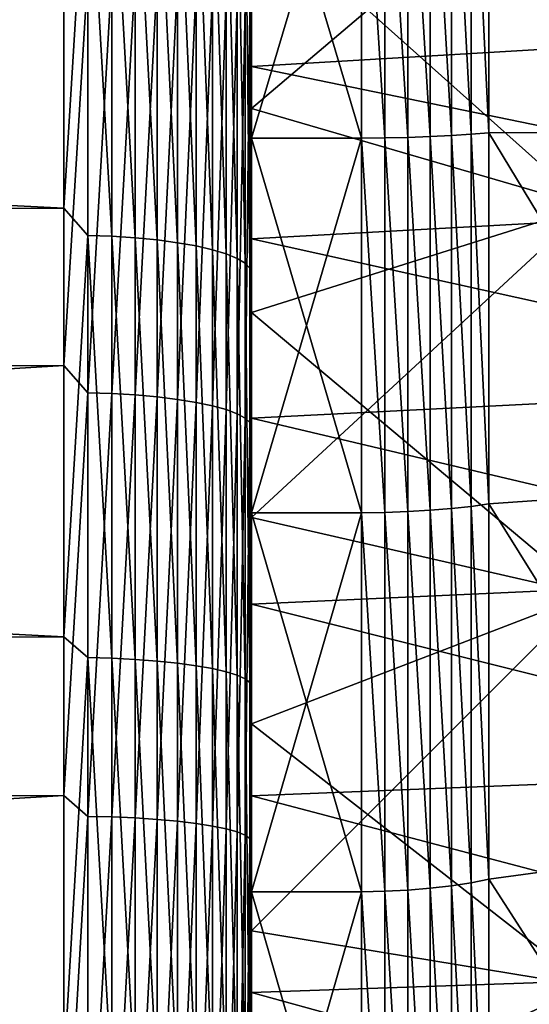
# Model space of a CAD drawing. Header units: metres. Extents: x -2 to 85, y -75 to 96.
# Tile 352 of 444: x 67.72 to 69.11, y 30.77 to 33.46. Entities that reach past the tile are written whole.
import ezdxf

# ---------------------------------------------------------------- set-up
doc = ezdxf.new("R2010")
doc.units = ezdxf.units.M
doc.layers.add('solid_20204500', color=7, linetype='CONTINUOUS')

msp = doc.modelspace()

# ---------------------------------------------------------------- linework, layer by layer
at = {"layer": 'solid_20204500'}
for points in [[(68.349998, 34.202629, 6.528354), (68.349998, 34.14003, 18.718693), (68.349998, 33.133274, 19.019436)], [(68.349998, 33.777241, 6.907644), (68.349998, 34.202629, 6.528354), (68.349998, 33.133274, 19.019436)], [(68.649818, 34.140148, 18.71867), (68.649818, 33.133156, 19.019482), (68.349998, 34.14003, 18.718693)], [(68.649818, 34.140148, -18.71867), (68.349998, 34.14003, -18.718693), (68.349998, 33.133274, -19.019436)], [(68.649818, 33.133156, -19.019482), (68.649818, 34.140148, -18.71867), (68.349998, 33.133274, -19.019436)], [(68.649818, 33.133156, 19.019482), (68.349998, 33.133274, 19.019436), (68.349998, 34.14003, 18.718693)], [(68.349998, 33.328522, -7.259415), (68.349998, 33.133274, -19.019436), (68.349998, 34.14003, -18.718693)], [(68.349998, 33.777241, -6.907644), (68.349998, 33.328522, -7.259415), (68.349998, 34.14003, -18.718693)], [(68.713669, 34.140434, 18.714268), (68.713669, 33.133743, 19.015083), (68.649818, 34.140148, 18.71867)], [(68.713669, 33.133747, -19.015083), (68.713669, 34.140434, -18.714268), (68.649818, 34.140148, -18.71867)], [(68.713669, 33.133743, 19.015083), (68.649818, 33.133156, 19.019482), (68.649818, 34.140148, 18.71867)], [(68.713669, 33.133747, -19.015083), (68.649818, 34.140148, -18.71867), (68.649818, 33.133156, -19.019482)], [(68.776535, 34.140888, 18.701246), (68.776535, 33.135078, 19.002056), (68.713669, 34.140434, 18.714268)], [(68.776535, 33.135067, -19.002058), (68.776535, 34.140877, -18.70125), (68.713669, 34.140434, -18.714268)], [(68.776535, 33.135078, 19.002056), (68.713669, 33.133743, 19.015083), (68.713669, 34.140434, 18.714268)], [(68.776535, 33.135067, -19.002058), (68.713669, 34.140434, -18.714268), (68.713669, 33.133747, -19.015083)], [(68.837318, 34.141495, 18.679823), (68.837318, 33.137123, 18.980614), (68.776535, 34.140888, 18.701246)], [(68.837318, 33.137115, -18.980616), (68.837318, 34.141487, -18.679825), (68.776535, 34.140877, -18.70125)], [(68.837318, 33.137123, 18.980614), (68.776535, 33.135078, 19.002056), (68.776535, 34.140888, 18.701246)], [(68.837318, 33.137115, -18.980616), (68.776535, 34.140877, -18.70125), (68.776535, 33.135067, -19.002058)], [(68.895027, 34.1423, 18.650322), (68.895027, 33.139912, 18.951086), (68.837318, 34.141495, 18.679823)], [(68.895027, 33.139893, -18.951092), (68.895027, 34.142284, -18.650328), (68.837318, 34.141487, -18.679825)], [(68.895027, 33.139912, 18.951086), (68.837318, 33.137123, 18.980614), (68.837318, 34.141495, 18.679823)], [(68.895027, 33.139893, -18.951092), (68.837318, 34.141487, -18.679825), (68.837318, 33.137115, -18.980616)], [(68.948715, 34.14333, 18.613214), (68.948715, 33.143433, 18.913946), (68.895027, 34.1423, 18.650322)], [(68.948715, 33.143421, -18.91395), (68.948715, 34.143318, -18.613218), (68.895027, 34.142284, -18.650328)], [(68.948715, 33.143433, 18.913946), (68.895027, 33.139912, 18.951086), (68.895027, 34.1423, 18.650322)], [(68.948715, 33.143421, -18.91395), (68.895027, 34.142284, -18.650328), (68.895027, 33.139893, -18.951092)], [(68.948715, 34.143318, -18.613218), (68.997269, 33.14764, -18.870026), (68.997269, 34.144588, -18.56933)], [(68.948715, 34.14333, 18.613214), (68.997269, 34.144588, 18.56933), (68.997269, 33.14764, 18.870026)], [(68.948715, 34.14333, 18.613214), (68.997269, 33.14764, 18.870026), (68.948715, 33.143433, 18.913946)], [(68.948715, 33.143421, -18.91395), (68.997269, 33.14764, -18.870026), (68.948715, 34.143318, -18.613218)], [(68.997269, 34.144588, -18.56933), (69.585594, 33.149113, -18.261328), (69.585594, 34.107422, -17.963541)], [(68.997269, 34.144588, -18.56933), (68.997269, 33.14764, -18.870026), (69.585594, 33.149113, -18.261328)], [(68.997269, 34.144588, 18.56933), (69.585594, 34.107414, 17.963543), (69.585594, 33.149109, 18.261328)], [(68.997269, 33.14764, 18.870026), (68.997269, 34.144588, 18.56933), (69.585594, 33.149109, 18.261328)], [(67.838074, 34.098946, -22.682123), (67.838074, 32.942287, -22.961918), (47.400002, 33.972279, -22.211075)], [(67.903748, 34.006981, -22.703804), (67.838074, 32.942287, -22.961918), (67.838074, 34.098946, -22.682123)], [(67.903748, 32.867821, -22.975004), (67.838074, 32.942287, -22.961918), (67.903748, 34.006981, -22.703804)], [(67.903748, 34.006981, -22.703804), (67.9692, 34.004032, -22.692667), (67.9692, 32.865433, -22.963736)], [(67.903748, 32.867821, -22.975004), (67.903748, 34.006981, -22.703804), (67.9692, 32.865433, -22.963736)], [(67.9692, 34.004032, -22.692667), (68.032547, 33.998894, -22.673237), (68.032547, 32.861267, -22.944073)], [(67.9692, 32.865433, -22.963736), (67.9692, 34.004032, -22.692667), (68.032547, 32.861267, -22.944073)], [(68.032547, 33.998894, -22.673237), (68.092674, 33.99165, -22.645855), (68.092674, 32.855396, -22.916365)], [(68.032547, 32.861267, -22.944073), (68.032547, 33.998894, -22.673237), (68.092674, 32.855396, -22.916365)], [(68.092674, 33.99165, -22.645855), (68.148514, 33.98243, -22.611008), (68.148514, 32.847927, -22.8811)], [(68.092674, 32.855396, -22.916365), (68.092674, 33.99165, -22.645855), (68.148514, 32.847927, -22.8811)], [(69.267471, 32.946835, -20.499453), (68.349998, 33.766323, -21.113615), (69.267471, 33.99165, -20.218775)], [(69.267471, 33.991589, 20.218792), (68.349998, 33.766323, 21.113615), (68.349998, 33.213474, 21.256872)], [(69.267471, 33.991589, 20.218792), (68.349998, 33.213474, 21.256872), (69.267471, 32.946774, 20.499468)], [(67.838074, 32.942287, -22.961918), (47.400002, 32.839622, -22.485064), (47.400002, 33.972279, -22.211075)], [(68.148514, 33.98243, -22.611008), (68.199074, 33.971394, -22.569307), (68.199074, 32.838985, -22.838902)], [(68.148514, 32.847927, -22.8811), (68.148514, 33.98243, -22.611008), (68.199074, 32.838985, -22.838902)], [(68.199074, 33.971394, -22.569307), (68.243469, 33.958744, -22.521492), (68.243469, 32.828732, -22.790516)], [(68.199074, 32.838985, -22.838902), (68.199074, 33.971394, -22.569307), (68.243469, 32.828732, -22.790516)], [(68.243469, 33.958744, -22.521492), (68.280907, 33.944698, -22.468409), (68.280907, 32.817352, -22.736797)], [(68.243469, 32.828732, -22.790516), (68.243469, 33.958744, -22.521492), (68.280907, 32.817352, -22.736797)], [(68.280907, 33.944698, -22.468409), (68.310738, 33.929508, -22.410992), (68.310738, 32.805042, -22.678696)], [(68.280907, 32.817352, -22.736797), (68.280907, 33.944698, -22.468409), (68.310738, 32.805042, -22.678696)], [(68.310738, 33.929508, -22.410992), (68.332428, 33.913441, -22.35026), (68.332428, 32.792019, -22.617237)], [(68.310738, 32.805042, -22.678696), (68.310738, 33.929508, -22.410992), (68.332428, 32.792019, -22.617237)], [(68.332428, 33.913441, -22.35026), (68.345589, 33.896778, -22.287281), (68.345589, 32.778519, -22.553507)], [(68.332428, 32.792019, -22.617237), (68.332428, 33.913441, -22.35026), (68.345589, 32.778519, -22.553507)], [(68.345589, 33.896778, -22.287281), (68.349998, 33.488224, -22.323174), (68.349998, 32.911766, -22.457039)], [(68.345589, 32.778519, -22.553507), (68.345589, 33.896778, -22.287281), (68.349998, 32.911766, -22.457039)], [(70.150002, 33.434685, -7.219646), (68.349998, 33.777241, -6.907644), (70.150002, 33.889023, -6.854071)], [(70.150002, 33.889023, 6.854071), (68.349998, 33.777241, 6.907644), (70.150002, 33.434685, 7.219646)], [(68.349998, 33.328522, 7.259415), (68.349998, 33.777241, 6.907644), (68.349998, 33.133274, 19.019436)], [(70.150002, 33.434685, -7.219646), (68.349998, 33.328522, -7.259415), (68.349998, 33.777241, -6.907644)], [(70.150002, 33.434685, 7.219646), (68.349998, 33.777241, 6.907644), (68.349998, 33.328522, 7.259415)], [(68.349998, 33.213474, 21.256872), (68.349998, 33.766323, 21.113615), (68.349998, 33.646667, 22.283606)], [(68.349998, 33.766323, -21.113615), (68.349998, 33.213474, -21.256872), (68.349998, 33.488224, -22.323174)], [(69.267471, 32.946835, -20.499453), (68.349998, 33.213474, -21.256872), (68.349998, 33.766323, -21.113615)], [(67.838074, 33.675083, 22.79187), (47.400002, 33.557217, 22.318542), (47.400002, 32.419647, 22.571369)], [(67.838074, 32.513409, 23.050055), (67.838074, 33.675083, 22.79187), (47.400002, 32.419647, 22.571369)], [(67.903748, 33.582726, 22.811832), (67.838074, 33.675083, 22.79187), (67.838074, 32.513409, 23.050055)], [(68.345589, 33.480305, 22.393328), (68.349998, 33.071079, 22.421616), (68.349998, 33.646667, 22.283606)], [(68.349998, 33.213474, 21.256872), (68.349998, 33.646667, 22.283606), (68.349998, 33.071079, 22.421616)], [(67.903748, 33.582726, 22.811832), (67.838074, 32.513409, 23.050055), (67.903748, 32.438709, 23.061752)], [(67.903748, 33.582726, 22.811832), (67.903748, 32.438709, 23.061752), (67.9692, 33.579987, 22.800644)], [(67.903748, 32.438709, 23.061752), (67.9692, 32.436531, 23.05044), (67.9692, 33.579987, 22.800644)], [(67.9692, 33.579987, 22.800644), (67.9692, 32.436531, 23.05044), (68.032547, 33.575207, 22.78112)], [(67.9692, 32.436531, 23.05044), (68.032547, 32.432732, 23.030703), (68.032547, 33.575207, 22.78112)], [(68.032547, 33.575207, 22.78112), (68.032547, 32.432732, 23.030703), (68.092674, 33.568474, 22.753609)], [(68.032547, 32.432732, 23.030703), (68.092674, 32.42738, 23.00289), (68.092674, 33.568474, 22.753609)], [(68.092674, 33.568474, 22.753609), (68.092674, 32.42738, 23.00289), (68.148514, 33.559906, 22.718594)], [(68.092674, 32.42738, 23.00289), (68.148514, 32.420567, 22.967491), (68.148514, 33.559906, 22.718594)], [(68.148514, 33.559906, 22.718594), (68.148514, 32.420567, 22.967491), (68.199074, 33.549652, 22.676695)], [(68.148514, 32.420567, 22.967491), (68.199074, 32.412415, 22.925135), (68.199074, 33.549652, 22.676695)], [(68.199074, 33.549652, 22.676695), (68.199074, 32.412415, 22.925135), (68.243469, 33.537895, 22.628654)], [(68.199074, 32.412415, 22.925135), (68.243469, 32.403065, 22.876566), (68.243469, 33.537895, 22.628654)], [(68.243469, 33.537895, 22.628654), (68.243469, 32.403065, 22.876566), (68.280907, 33.524841, 22.575317)], [(68.243469, 32.403065, 22.876566), (68.280907, 32.392689, 22.822645), (68.280907, 33.524841, 22.575317)], [(68.280907, 33.524841, 22.575317), (68.280907, 32.392689, 22.822645), (68.310738, 33.510723, 22.517628)], [(68.280907, 32.392689, 22.822645), (68.310738, 32.381462, 22.764324), (68.310738, 33.510723, 22.517628)], [(68.310738, 33.510723, 22.517628), (68.310738, 32.381462, 22.764324), (68.332428, 33.495789, 22.456606)], [(68.310738, 32.381462, 22.764324), (68.332428, 32.369591, 22.702633), (68.332428, 33.495789, 22.456606)], [(68.332428, 33.495789, 22.456606), (68.332428, 32.369591, 22.702633), (68.345589, 33.480305, 22.393328)], [(68.332428, 32.369591, 22.702633), (68.345589, 32.357277, 22.638662), (68.345589, 33.480305, 22.393328)], [(68.345589, 33.480305, 22.393328), (68.345589, 32.357277, 22.638662), (68.349998, 33.071079, 22.421616)], [(68.349998, 33.213474, -21.256872), (68.349998, 32.911766, -22.457039), (68.349998, 33.488224, -22.323174)], [(70.150002, 32.957699, -7.555135), (68.349998, 33.328522, -7.259415), (70.150002, 33.434685, -7.219646)], [(70.150002, 33.434685, 7.219646), (68.349998, 33.328522, 7.259415), (70.150002, 32.957699, 7.555135)], [(68.349998, 32.858425, 7.582068), (68.349998, 33.328522, 7.259415), (68.349998, 33.133274, 19.019436)], [(68.349998, 33.328522, -7.259415), (68.349998, 32.858425, -7.582068), (68.349998, 33.133274, -19.019436)], [(70.150002, 32.957699, -7.555135), (68.349998, 32.858425, -7.582068), (68.349998, 33.328522, -7.259415)], [(70.150002, 32.957699, 7.555135), (68.349998, 33.328522, 7.259415), (68.349998, 32.858425, 7.582068)], [(68.349998, 32.657265, 21.385637), (68.349998, 33.213474, 21.256872), (68.349998, 33.071079, 22.421616)], [(68.349998, 33.213474, -21.256872), (68.349998, 32.657265, -21.385637), (68.349998, 32.911766, -22.457039)], [(69.267471, 32.946835, -20.499453), (68.349998, 32.657265, -21.385637), (68.349998, 33.213474, -21.256872)], [(69.267471, 32.946774, 20.499468), (68.349998, 33.213474, 21.256872), (68.349998, 32.657265, 21.385637)], [(68.349998, 32.858425, 7.582068), (68.349998, 33.133274, 19.019436), (68.349998, 32.111553, 19.266165)], [(68.649818, 32.111557, 19.266165), (68.349998, 32.111553, 19.266165), (68.349998, 33.133274, 19.019436)], [(68.649818, 33.133156, 19.019482), (68.649818, 32.111557, 19.266165), (68.349998, 33.133274, 19.019436)], [(68.349998, 32.369064, -7.874217), (68.349998, 32.111553, -19.266165), (68.349998, 33.133274, -19.019436)], [(68.649818, 33.133156, -19.019482), (68.349998, 33.133274, -19.019436), (68.349998, 32.111553, -19.266165)], [(68.349998, 32.858425, -7.582068), (68.349998, 32.369064, -7.874217), (68.349998, 33.133274, -19.019436)], [(68.649818, 32.111557, -19.266165), (68.649818, 33.133156, -19.019482), (68.349998, 32.111553, -19.266165)], [(68.713669, 32.11245, -19.261789), (68.713669, 33.133747, -19.015083), (68.649818, 33.133156, -19.019482)], [(68.713669, 33.133743, 19.015083), (68.713669, 32.112446, 19.261789), (68.649818, 33.133156, 19.019482)], [(68.713669, 32.112446, 19.261789), (68.649818, 32.111557, 19.266165), (68.649818, 33.133156, 19.019482)], [(68.713669, 32.11245, -19.261789), (68.649818, 33.133156, -19.019482), (68.649818, 32.111557, -19.266165)], [(68.776535, 33.135078, 19.002056), (68.776535, 32.114658, 19.24881), (68.713669, 33.133743, 19.015083)], [(68.776535, 32.114647, -19.248814), (68.776535, 33.135067, -19.002058), (68.713669, 33.133747, -19.015083)], [(68.776535, 32.114647, -19.248814), (68.713669, 33.133747, -19.015083), (68.713669, 32.11245, -19.261789)], [(68.776535, 32.114658, 19.24881), (68.713669, 32.112446, 19.261789), (68.713669, 33.133743, 19.015083)], [(68.837318, 33.137123, 18.980614), (68.837318, 32.118145, 19.227444), (68.776535, 33.135078, 19.002056)], [(68.837318, 32.118137, -19.227444), (68.837318, 33.137115, -18.980616), (68.776535, 33.135067, -19.002058)], [(68.837318, 32.118145, 19.227444), (68.776535, 32.114658, 19.24881), (68.776535, 33.135078, 19.002056)], [(68.837318, 32.118137, -19.227444), (68.776535, 33.135067, -19.002058), (68.776535, 32.114647, -19.248814)], [(68.895027, 33.139912, 18.951086), (68.895027, 32.122921, 19.198017), (68.837318, 33.137123, 18.980614)], [(68.895027, 32.122902, -19.198023), (68.895027, 33.139893, -18.951092), (68.837318, 33.137115, -18.980616)], [(68.895027, 32.122921, 19.198017), (68.837318, 32.118145, 19.227444), (68.837318, 33.137123, 18.980614)], [(68.895027, 32.122902, -19.198023), (68.837318, 33.137115, -18.980616), (68.837318, 32.118137, -19.227444)], [(68.948715, 33.143433, 18.913946), (68.948715, 32.128937, 19.161005), (68.895027, 33.139912, 18.951086)], [(68.948715, 32.128925, -19.161009), (68.948715, 33.143421, -18.91395), (68.895027, 33.139893, -18.951092)], [(68.948715, 32.128937, 19.161005), (68.895027, 32.122921, 19.198017), (68.895027, 33.139912, 18.951086)], [(68.948715, 32.128925, -19.161009), (68.895027, 33.139893, -18.951092), (68.895027, 32.122902, -19.198023)], [(68.948715, 33.143421, -18.91395), (68.997269, 32.136101, -19.117235), (68.997269, 33.14764, -18.870026)], [(68.948715, 33.143433, 18.913946), (68.997269, 33.14764, 18.870026), (68.997269, 32.136101, 19.117235)], [(68.948715, 33.143433, 18.913946), (68.997269, 32.136101, 19.117235), (68.948715, 32.128937, 19.161005)], [(68.948715, 32.128925, -19.161009), (68.997269, 32.136101, -19.117235), (68.948715, 33.143421, -18.91395)], [(68.997269, 33.14764, -18.870026), (69.585594, 32.176403, -18.508028), (69.585594, 33.149113, -18.261328)], [(68.997269, 33.14764, 18.870026), (69.585594, 33.149109, 18.261328), (69.585594, 32.176395, 18.508028)], [(68.997269, 33.14764, -18.870026), (68.997269, 32.136101, -19.117235), (69.585594, 32.176403, -18.508028)], [(68.997269, 32.136101, 19.117235), (68.997269, 33.14764, 18.870026), (69.585594, 32.176395, 18.508028)], [(68.345589, 32.357277, 22.638662), (68.349998, 32.492233, 22.544708), (68.349998, 33.071079, 22.421616)], [(68.349998, 32.657265, 21.385637), (68.349998, 33.071079, 22.421616), (68.349998, 32.492233, 22.544708)], [(67.838074, 32.942287, -22.961918), (67.838074, 31.772943, -23.18277), (47.400002, 32.839622, -22.485064)], [(67.903748, 32.867821, -22.975004), (67.838074, 31.772943, -23.18277), (67.838074, 32.942287, -22.961918)], [(70.150002, 32.460423, -7.85898), (68.349998, 32.858425, -7.582068), (70.150002, 32.957699, -7.555135)], [(70.150002, 32.957699, 7.555135), (68.349998, 32.858425, 7.582068), (70.150002, 32.460423, 7.85898)], [(69.267471, 31.888998, -20.726177), (68.349998, 32.657265, -21.385637), (69.267471, 32.946835, -20.499453)], [(69.267471, 32.946774, 20.499468), (68.349998, 32.657265, 21.385637), (68.349998, 32.098186, 21.499769)], [(69.267471, 32.946774, 20.499468), (68.349998, 32.098186, 21.499769), (69.267471, 31.888937, 20.726189)], [(68.345589, 32.778519, -22.553507), (68.349998, 32.911766, -22.457039), (68.349998, 32.331627, -22.576117)], [(68.349998, 32.657265, -21.385637), (68.349998, 32.331627, -22.576117), (68.349998, 32.911766, -22.457039)], [(67.903748, 31.716562, -23.189085), (67.838074, 31.772943, -23.18277), (67.903748, 32.867821, -22.975004)], [(67.903748, 32.867821, -22.975004), (67.9692, 32.865433, -22.963736), (67.9692, 31.714739, -23.177711)], [(67.903748, 31.716562, -23.189085), (67.903748, 32.867821, -22.975004), (67.9692, 31.714739, -23.177711)], [(67.9692, 32.865433, -22.963736), (68.032547, 32.861267, -22.944073), (68.032547, 31.711557, -23.157866)], [(67.9692, 31.714739, -23.177711), (67.9692, 32.865433, -22.963736), (68.032547, 31.711557, -23.157866)], [(67.838074, 31.772943, -23.18277), (47.400002, 31.694674, -22.701307), (47.400002, 32.839622, -22.485064)], [(68.032547, 32.861267, -22.944073), (68.092674, 32.855396, -22.916365), (68.092674, 31.707075, -23.129898)], [(68.032547, 31.711557, -23.157866), (68.032547, 32.861267, -22.944073), (68.092674, 31.707075, -23.129898)], [(68.092674, 32.855396, -22.916365), (68.148514, 32.847927, -22.8811), (68.148514, 31.70137, -23.094305)], [(68.092674, 31.707075, -23.129898), (68.092674, 32.855396, -22.916365), (68.148514, 31.70137, -23.094305)], [(68.148514, 32.847927, -22.8811), (68.199074, 32.838985, -22.838902), (68.199074, 31.694544, -23.051714)], [(68.148514, 31.70137, -23.094305), (68.148514, 32.847927, -22.8811), (68.199074, 31.694544, -23.051714)], [(68.199074, 32.838985, -22.838902), (68.243469, 32.828732, -22.790516), (68.243469, 31.686718, -23.002878)], [(68.199074, 31.694544, -23.051714), (68.199074, 32.838985, -22.838902), (68.243469, 31.686718, -23.002878)], [(68.349998, 32.369064, 7.874217), (68.349998, 32.858425, 7.582068), (68.349998, 32.111553, 19.266165)], [(70.150002, 32.460423, -7.85898), (68.349998, 32.369064, -7.874217), (68.349998, 32.858425, -7.582068)], [(70.150002, 32.460423, 7.85898), (68.349998, 32.858425, 7.582068), (68.349998, 32.369064, 7.874217)], [(68.243469, 32.828732, -22.790516), (68.280907, 32.817352, -22.736797), (68.280907, 31.678028, -22.948658)], [(68.243469, 31.686718, -23.002878), (68.243469, 32.828732, -22.790516), (68.280907, 31.678028, -22.948658)], [(68.280907, 32.817352, -22.736797), (68.310738, 32.805042, -22.678696), (68.310738, 31.668629, -22.890017)], [(68.280907, 31.678028, -22.948658), (68.280907, 32.817352, -22.736797), (68.310738, 31.668629, -22.890017)], [(68.310738, 32.805042, -22.678696), (68.332428, 32.792019, -22.617237), (68.332428, 31.658688, -22.827984)], [(68.310738, 31.668629, -22.890017), (68.310738, 32.805042, -22.678696), (68.332428, 31.658688, -22.827984)], [(68.332428, 32.792019, -22.617237), (68.345589, 32.778519, -22.553507), (68.345589, 31.648378, -22.76366)], [(68.332428, 31.658688, -22.827984), (68.332428, 32.792019, -22.617237), (68.345589, 31.648378, -22.76366)], [(68.345589, 32.778519, -22.553507), (68.349998, 32.331627, -22.576117), (68.349998, 31.748932, -22.680172)], [(68.345589, 31.648378, -22.76366), (68.345589, 32.778519, -22.553507), (68.349998, 31.748932, -22.680172)], [(68.349998, 32.098186, 21.499769), (68.349998, 32.657265, 21.385637), (68.349998, 32.492233, 22.544708)], [(68.349998, 32.657265, -21.385637), (68.349998, 32.098186, -21.499769), (68.349998, 32.331627, -22.576117)], [(69.267471, 31.888998, -20.726177), (68.349998, 32.098186, -21.499769), (68.349998, 32.657265, -21.385637)], [(67.838074, 32.513409, 23.050055), (47.400002, 32.419647, 22.571369), (47.400002, 31.270868, 22.766233)], [(67.838074, 31.340149, 23.249071), (67.838074, 32.513409, 23.050055), (47.400002, 31.270868, 22.766233)], [(67.903748, 32.438709, 23.061752), (67.838074, 32.513409, 23.050055), (67.838074, 31.340149, 23.249071)], [(68.345589, 32.357277, 22.638662), (68.349998, 31.909985, 22.652948), (68.349998, 32.492233, 22.544708)], [(68.349998, 32.098186, 21.499769), (68.349998, 32.492233, 22.544708), (68.349998, 31.909985, 22.652948)], [(70.150002, 31.944496, -8.130188), (68.349998, 32.369064, -7.874217), (70.150002, 32.460423, -7.85898)], [(70.150002, 32.460423, 7.85898), (68.349998, 32.369064, 7.874217), (70.150002, 31.944496, 8.130188)], [(67.903748, 32.438709, 23.061752), (67.838074, 31.340149, 23.249071), (67.903748, 31.283657, 23.254335)], [(67.903748, 32.438709, 23.061752), (67.903748, 31.283657, 23.254335), (67.9692, 32.436531, 23.05044)], [(67.903748, 31.283657, 23.254335), (67.9692, 31.282047, 23.242929), (67.9692, 32.436531, 23.05044)], [(67.9692, 32.436531, 23.05044), (67.9692, 31.282047, 23.242929), (68.032547, 32.432732, 23.030703)], [(67.9692, 31.282047, 23.242929), (68.032547, 31.279238, 23.223026), (68.032547, 32.432732, 23.030703)], [(68.032547, 32.432732, 23.030703), (68.032547, 31.279238, 23.223026), (68.092674, 32.42738, 23.00289)], [(68.032547, 31.279238, 23.223026), (68.092674, 31.275276, 23.194983), (68.092674, 32.42738, 23.00289)], [(68.092674, 32.42738, 23.00289), (68.092674, 31.275276, 23.194983), (68.148514, 32.420567, 22.967491)], [(68.092674, 31.275276, 23.194983), (68.148514, 31.270237, 23.159288), (68.148514, 32.420567, 22.967491)], [(68.148514, 32.420567, 22.967491), (68.148514, 31.270237, 23.159288), (68.199074, 32.412415, 22.925135)], [(68.148514, 31.270237, 23.159288), (68.199074, 31.264206, 23.116577), (68.199074, 32.412415, 22.925135)], [(68.199074, 32.412415, 22.925135), (68.199074, 31.264206, 23.116577), (68.243469, 32.403065, 22.876566)], [(68.199074, 31.264206, 23.116577), (68.243469, 31.25729, 23.067604), (68.243469, 32.403065, 22.876566)], [(68.243469, 32.403065, 22.876566), (68.243469, 31.25729, 23.067604), (68.280907, 32.392689, 22.822645)], [(68.243469, 31.25729, 23.067604), (68.280907, 31.249613, 23.013231), (68.280907, 32.392689, 22.822645)], [(68.280907, 32.392689, 22.822645), (68.280907, 31.249613, 23.013231), (68.310738, 32.381462, 22.764324)], [(68.280907, 31.249613, 23.013231), (68.310738, 31.241308, 22.954424), (68.310738, 32.381462, 22.764324)], [(68.310738, 32.381462, 22.764324), (68.310738, 31.241308, 22.954424), (68.332428, 32.369591, 22.702633)], [(68.310738, 31.241308, 22.954424), (68.332428, 31.232525, 22.892218), (68.332428, 32.369591, 22.702633)], [(68.332428, 32.369591, 22.702633), (68.332428, 31.232525, 22.892218), (68.345589, 32.357277, 22.638662)], [(68.332428, 31.232525, 22.892218), (68.345589, 31.223415, 22.827713), (68.345589, 32.357277, 22.638662)], [(68.345589, 32.357277, 22.638662), (68.345589, 31.223415, 22.827713), (68.349998, 31.909985, 22.652948)], [(68.349998, 31.862095, 8.13489), (68.349998, 32.369064, 7.874217), (68.349998, 32.111553, 19.266165)], [(68.349998, 32.369064, -7.874217), (68.349998, 31.862095, -8.13489), (68.349998, 32.111553, -19.266165)], [(70.150002, 31.944496, -8.130188), (68.349998, 31.862095, -8.13489), (68.349998, 32.369064, -7.874217)], [(70.150002, 31.944496, 8.130188), (68.349998, 32.369064, 7.874217), (68.349998, 31.862095, 8.13489)], [(68.349998, 32.098186, -21.499769), (68.349998, 31.748932, -22.680172), (68.349998, 32.331627, -22.576117)], [(68.997269, 32.136101, -19.117235), (69.585594, 31.192007, -18.702955), (69.585594, 32.176403, -18.508028)], [(68.997269, 32.136101, 19.117235), (69.585594, 32.176395, 18.508028), (69.585594, 31.192003, 18.702955)], [(68.649818, 32.111557, 19.266165), (68.649818, 31.078255, 19.458015), (68.349998, 32.111553, 19.266165)], [(68.649818, 32.111557, -19.266165), (68.349998, 32.111553, -19.266165), (68.349998, 31.078123, -19.458021)], [(68.649818, 31.078255, -19.458015), (68.649818, 32.111557, -19.266165), (68.349998, 31.078123, -19.458021)], [(68.349998, 31.862095, 8.13489), (68.349998, 32.111553, 19.266165), (68.349998, 31.078123, 19.458021)], [(68.649818, 31.078255, 19.458015), (68.349998, 31.078123, 19.458021), (68.349998, 32.111553, 19.266165)], [(68.349998, 31.339441, -8.36303), (68.349998, 31.078123, -19.458021), (68.349998, 32.111553, -19.266165)], [(68.349998, 31.862095, -8.13489), (68.349998, 31.339441, -8.36303), (68.349998, 32.111553, -19.266165)], [(68.713669, 31.079447, -19.453682), (68.713669, 32.11245, -19.261789), (68.649818, 32.111557, -19.266165)], [(68.713669, 32.112446, 19.261789), (68.713669, 31.079445, 19.453682), (68.649818, 32.111557, 19.266165)], [(68.713669, 31.079445, 19.453682), (68.649818, 31.078255, 19.458015), (68.649818, 32.111557, 19.266165)], [(68.713669, 31.079447, -19.453682), (68.649818, 32.111557, -19.266165), (68.649818, 31.078255, -19.458015)], [(68.776535, 32.114658, 19.24881), (68.776535, 31.082537, 19.440811), (68.713669, 32.112446, 19.261789)], [(68.776535, 31.082525, -19.440811), (68.776535, 32.114647, -19.248814), (68.713669, 32.11245, -19.261789)], [(68.776535, 31.082525, -19.440811), (68.713669, 32.11245, -19.261789), (68.713669, 31.079447, -19.453682)], [(68.776535, 31.082537, 19.440811), (68.713669, 31.079445, 19.453682), (68.713669, 32.112446, 19.261789)], [(68.837318, 32.118145, 19.227444), (68.837318, 31.087461, 19.419611), (68.776535, 32.114658, 19.24881)], [(68.837318, 31.087456, -19.419611), (68.837318, 32.118137, -19.227444), (68.776535, 32.114647, -19.248814)], [(68.837318, 31.087461, 19.419611), (68.776535, 31.082537, 19.440811), (68.776535, 32.114658, 19.24881)], [(68.837318, 31.087456, -19.419611), (68.776535, 32.114647, -19.248814), (68.776535, 31.082525, -19.440811)], [(68.895027, 32.122921, 19.198017), (68.895027, 31.094217, 19.390415), (68.837318, 32.118145, 19.227444)], [(68.895027, 31.094198, -19.390417), (68.895027, 32.122902, -19.198023), (68.837318, 32.118137, -19.227444)], [(68.895027, 31.094217, 19.390415), (68.837318, 31.087461, 19.419611), (68.837318, 32.118145, 19.227444)], [(68.895027, 31.094198, -19.390417), (68.837318, 32.118137, -19.227444), (68.837318, 31.087456, -19.419611)], [(68.948715, 32.128937, 19.161005), (68.948715, 31.102726, 19.353691), (68.895027, 32.122921, 19.198017)], [(68.948715, 31.102715, -19.353693), (68.948715, 32.128925, -19.161009), (68.895027, 32.122902, -19.198023)], [(68.948715, 31.102726, 19.353691), (68.895027, 31.094217, 19.390415), (68.895027, 32.122921, 19.198017)], [(68.948715, 31.102715, -19.353693), (68.895027, 32.122902, -19.198023), (68.895027, 31.094198, -19.390417)], [(68.948715, 32.128925, -19.161009), (68.997269, 31.112839, -19.310263), (68.997269, 32.136101, -19.117235)], [(68.948715, 32.128937, 19.161005), (68.997269, 32.136101, 19.117235), (68.997269, 31.112839, 19.310263)], [(68.948715, 32.128937, 19.161005), (68.997269, 31.112839, 19.310263), (68.948715, 31.102726, 19.353691)], [(68.948715, 31.102715, -19.353693), (68.997269, 31.112839, -19.310263), (68.948715, 32.128925, -19.161009)], [(68.997269, 32.136101, -19.117235), (68.997269, 31.112839, -19.310263), (69.585594, 31.192007, -18.702955)], [(68.997269, 31.112839, 19.310263), (68.997269, 32.136101, 19.117235), (69.585594, 31.192003, 18.702955)], [(68.349998, 31.535824, 21.599371), (68.349998, 32.098186, 21.499769), (68.349998, 31.909985, 22.652948)], [(68.349998, 32.098186, -21.499769), (68.349998, 31.535824, -21.599371), (68.349998, 31.748932, -22.680172)], [(69.267471, 31.888998, -20.726177), (68.349998, 31.535824, -21.599371), (68.349998, 32.098186, -21.499769)], [(69.267471, 31.888937, 20.726189), (68.349998, 32.098186, 21.499769), (68.349998, 31.535824, 21.599371)], [(70.150002, 31.411629, -8.367776), (68.349998, 31.862095, -8.13489), (70.150002, 31.944496, -8.130188)], [(70.150002, 31.944496, 8.130188), (68.349998, 31.862095, 8.13489), (70.150002, 31.411629, 8.367776)], [(68.345589, 31.223415, 22.827713), (68.349998, 31.325462, 22.74612), (68.349998, 31.909985, 22.652948)], [(68.349998, 31.535824, 21.599371), (68.349998, 31.909985, 22.652948), (68.349998, 31.325462, 22.74612)], [(69.267471, 30.820927, -20.898352), (68.349998, 31.535824, -21.599371), (69.267471, 31.888998, -20.726177)], [(69.267471, 31.888937, 20.726189), (68.349998, 31.535824, 21.599371), (68.349998, 30.97126, 21.684263)], [(69.267471, 31.888937, 20.726189), (68.349998, 30.97126, 21.684263), (69.267471, 30.820866, 20.898359)], [(68.349998, 31.339441, 8.36303), (68.349998, 31.862095, 8.13489), (68.349998, 31.078123, 19.458021)], [(70.150002, 31.411629, -8.367776), (68.349998, 31.339441, -8.36303), (68.349998, 31.862095, -8.13489)], [(70.150002, 31.411629, 8.367776), (68.349998, 31.862095, 8.13489), (68.349998, 31.339441, 8.36303)], [(67.838074, 31.772943, -23.18277), (67.838074, 30.593914, -23.34411), (47.400002, 31.694674, -22.701307)], [(67.903748, 31.716562, -23.189085), (67.838074, 30.593914, -23.34411), (67.838074, 31.772943, -23.18277)], [(68.345589, 31.648378, -22.76366), (68.349998, 31.748932, -22.680172), (68.349998, 31.163755, -22.769156)], [(68.349998, 31.535824, -21.599371), (68.349998, 31.163755, -22.769156), (68.349998, 31.748932, -22.680172)], [(67.903748, 30.556061, -23.345514), (67.838074, 30.593914, -23.34411), (67.903748, 31.716562, -23.189085)], [(67.903748, 31.716562, -23.189085), (67.9692, 31.714739, -23.177711), (67.9692, 30.554808, -23.334064)], [(67.903748, 30.556061, -23.345514), (67.903748, 31.716562, -23.189085), (67.9692, 30.554808, -23.334064)], [(67.9692, 31.714739, -23.177711), (68.032547, 31.711557, -23.157866), (68.032547, 30.55262, -23.314083)], [(67.9692, 30.554808, -23.334064), (67.9692, 31.714739, -23.177711), (68.032547, 30.55262, -23.314083)], [(68.032547, 31.711557, -23.157866), (68.092674, 31.707075, -23.129898), (68.092674, 30.549538, -23.285929)], [(68.032547, 30.55262, -23.314083), (68.032547, 31.711557, -23.157866), (68.092674, 30.549538, -23.285929)], [(67.838074, 30.593914, -23.34411), (47.400002, 30.540058, -22.859312), (47.400002, 31.694674, -22.701307)], [(68.092674, 31.707075, -23.129898), (68.148514, 31.70137, -23.094305), (68.148514, 30.545614, -23.250095)], [(68.092674, 30.549538, -23.285929), (68.092674, 31.707075, -23.129898), (68.148514, 30.545614, -23.250095)], [(68.148514, 31.70137, -23.094305), (68.199074, 31.694544, -23.051714), (68.199074, 30.540918, -23.207216)], [(68.148514, 30.545614, -23.250095), (68.148514, 31.70137, -23.094305), (68.199074, 30.540918, -23.207216)], [(68.199074, 31.694544, -23.051714), (68.243469, 31.686718, -23.002878), (68.243469, 30.535536, -23.158051)], [(68.199074, 30.540918, -23.207216), (68.199074, 31.694544, -23.051714), (68.243469, 30.535536, -23.158051)], [(68.243469, 31.686718, -23.002878), (68.280907, 31.678028, -22.948658), (68.280907, 30.52956, -23.103466)], [(68.243469, 30.535536, -23.158051), (68.243469, 31.686718, -23.002878), (68.280907, 30.52956, -23.103466)], [(68.280907, 31.678028, -22.948658), (68.310738, 31.668629, -22.890017), (68.310738, 30.523096, -23.044428)], [(68.280907, 30.52956, -23.103466), (68.280907, 31.678028, -22.948658), (68.310738, 30.523096, -23.044428)], [(68.310738, 31.668629, -22.890017), (68.332428, 31.658688, -22.827984), (68.332428, 30.516258, -22.981977)], [(68.310738, 30.523096, -23.044428), (68.310738, 31.668629, -22.890017), (68.332428, 30.516258, -22.981977)], [(68.332428, 31.658688, -22.827984), (68.345589, 31.648378, -22.76366), (68.345589, 30.509167, -22.917219)], [(68.332428, 30.516258, -22.981977), (68.332428, 31.658688, -22.827984), (68.345589, 30.509167, -22.917219)], [(68.345589, 31.648378, -22.76366), (68.349998, 31.163755, -22.769156), (68.349998, 30.576042, -22.843109)], [(68.345589, 30.509167, -22.917219), (68.345589, 31.648378, -22.76366), (68.349998, 30.576042, -22.843109)], [(68.349998, 30.97126, 21.684263), (68.349998, 31.535824, 21.599371), (68.349998, 31.325462, 22.74612)], [(68.349998, 31.535824, -21.599371), (68.349998, 30.97126, -21.684263), (68.349998, 31.163755, -22.769156)], [(69.267471, 30.820927, -20.898352), (68.349998, 30.97126, -21.684263), (68.349998, 31.535824, -21.599371)], [(70.150002, 30.865173, -8.570284), (68.349998, 31.339441, -8.36303), (70.150002, 31.411629, -8.367776)], [(70.150002, 31.411629, 8.367776), (68.349998, 31.339441, 8.36303), (70.150002, 30.865173, 8.570284)], [(67.838074, 31.340149, 23.249071), (47.400002, 31.270868, 22.766233), (47.400002, 30.113506, 22.902687)], [(67.838074, 30.158318, 23.388407), (67.838074, 31.340149, 23.249071), (47.400002, 30.113506, 22.902687)], [(67.903748, 31.283657, 23.254335), (67.838074, 31.340149, 23.249071), (67.838074, 30.158318, 23.388407)], [(68.349998, 30.803667, 8.557537), (68.349998, 31.339441, 8.36303), (68.349998, 31.078123, 19.458021)], [(68.349998, 31.339441, -8.36303), (68.349998, 30.803667, -8.557537), (68.349998, 31.078123, -19.458021)], [(70.150002, 30.865173, -8.570284), (68.349998, 30.803667, -8.557537), (68.349998, 31.339441, -8.36303)], [(70.150002, 30.865173, 8.570284), (68.349998, 31.339441, 8.36303), (68.349998, 30.803667, 8.557537)], [(68.345589, 31.223415, 22.827713), (68.349998, 30.738733, 22.824179), (68.349998, 31.325462, 22.74612)], [(68.349998, 30.97126, 21.684263), (68.349998, 31.325462, 22.74612), (68.349998, 30.738733, 22.824179)], [(67.903748, 31.283657, 23.254335), (67.838074, 30.158318, 23.388407), (67.903748, 30.120443, 23.389105)], [(67.903748, 31.283657, 23.254335), (67.903748, 30.120443, 23.389105), (67.9692, 31.282047, 23.242929)], [(67.903748, 30.120443, 23.389105), (67.9692, 30.119404, 23.377632), (67.9692, 31.282047, 23.242929)], [(67.9692, 31.282047, 23.242929), (67.9692, 30.119404, 23.377632), (68.032547, 31.279238, 23.223026)], [(67.9692, 30.119404, 23.377632), (68.032547, 30.117588, 23.357615), (68.032547, 31.279238, 23.223026)], [(68.032547, 31.279238, 23.223026), (68.032547, 30.117588, 23.357615), (68.092674, 31.275276, 23.194983)], [(68.032547, 30.117588, 23.357615), (68.092674, 30.11503, 23.329407), (68.092674, 31.275276, 23.194983)], [(68.092674, 31.275276, 23.194983), (68.092674, 30.11503, 23.329407), (68.148514, 31.270237, 23.159288)], [(68.092674, 30.11503, 23.329407), (68.148514, 30.111776, 23.293507), (68.148514, 31.270237, 23.159288)], [(68.148514, 31.270237, 23.159288), (68.148514, 30.111776, 23.293507), (68.199074, 31.264206, 23.116577)], [(68.148514, 30.111776, 23.293507), (68.199074, 30.107882, 23.250549), (68.199074, 31.264206, 23.116577)], [(68.199074, 31.264206, 23.116577), (68.199074, 30.107882, 23.250549), (68.243469, 31.25729, 23.067604)], [(68.199074, 30.107882, 23.250549), (68.243469, 30.103416, 23.20129), (68.243469, 31.25729, 23.067604)], [(68.243469, 31.25729, 23.067604), (68.243469, 30.103416, 23.20129), (68.280907, 31.249613, 23.013231)], [(68.243469, 30.103416, 23.20129), (68.280907, 30.098457, 23.146605), (68.280907, 31.249613, 23.013231)], [(68.280907, 31.249613, 23.013231), (68.280907, 30.098457, 23.146605), (68.310738, 31.241308, 22.954424)], [(68.280907, 30.098457, 23.146605), (68.310738, 30.093096, 23.087456), (68.310738, 31.241308, 22.954424)], [(68.310738, 31.241308, 22.954424), (68.310738, 30.093096, 23.087456), (68.332428, 31.232525, 22.892218)], [(68.310738, 30.093096, 23.087456), (68.332428, 30.087423, 23.024889), (68.332428, 31.232525, 22.892218)], [(68.332428, 31.232525, 22.892218), (68.332428, 30.087423, 23.024889), (68.345589, 31.223415, 22.827713)], [(68.332428, 30.087423, 23.024889), (68.345589, 30.081541, 22.960011), (68.345589, 31.223415, 22.827713)], [(68.345589, 31.223415, 22.827713), (68.345589, 30.081541, 22.960011), (68.349998, 30.738733, 22.824179)], [(68.997269, 31.112839, -19.310263), (69.585594, 30.198683, -18.845562), (69.585594, 31.192007, -18.702955)], [(68.997269, 31.112839, 19.310263), (69.585594, 31.192003, 18.702955), (69.585594, 30.198679, 18.845562)], [(68.349998, 30.97126, -21.684263), (68.349998, 30.576042, -22.843109), (68.349998, 31.163755, -22.769156)], [(68.895027, 31.094217, 19.390415), (68.895027, 30.056725, 19.527731), (68.837318, 31.087461, 19.419611)], [(68.895027, 30.056705, -19.527733), (68.895027, 31.094198, -19.390417), (68.837318, 31.087456, -19.419611)], [(68.948715, 31.102726, 19.353691), (68.948715, 30.067711, 19.491455), (68.895027, 31.094217, 19.390415)], [(68.948715, 30.067699, -19.491457), (68.948715, 31.102715, -19.353693), (68.895027, 31.094198, -19.390417)], [(68.948715, 30.067711, 19.491455), (68.895027, 30.056725, 19.527731), (68.895027, 31.094217, 19.390415)], [(68.948715, 30.067699, -19.491457), (68.895027, 31.094198, -19.390417), (68.895027, 30.056705, -19.527733)], [(68.948715, 31.102715, -19.353693), (68.997269, 30.080755, -19.448561), (68.997269, 31.112839, -19.310263)], [(68.948715, 31.102726, 19.353691), (68.997269, 31.112839, 19.310263), (68.997269, 30.080755, 19.448561)], [(68.948715, 31.102726, 19.353691), (68.997269, 30.080755, 19.448561), (68.948715, 30.067711, 19.491455)], [(68.948715, 30.067699, -19.491457), (68.997269, 30.080755, -19.448561), (68.948715, 31.102715, -19.353693)], [(68.997269, 31.112839, -19.310263), (68.997269, 30.080755, -19.448561), (69.585594, 30.198683, -18.845562)], [(68.997269, 30.080755, 19.448561), (68.997269, 31.112839, 19.310263), (69.585594, 30.198679, 18.845562)], [(68.649818, 31.078255, 19.458015), (68.649818, 30.036192, 19.594486), (68.349998, 31.078123, 19.458021)], [(68.649818, 31.078255, -19.458015), (68.349998, 31.078123, -19.458021), (68.349998, 30.036304, -19.59446)], [(68.649818, 30.036192, -19.594486), (68.649818, 31.078255, -19.458015), (68.349998, 30.036304, -19.59446)], [(68.349998, 30.803667, 8.557537), (68.349998, 31.078123, 19.458021), (68.349998, 30.036304, 19.59446)], [(68.649818, 30.036192, 19.594486), (68.349998, 30.036304, 19.59446), (68.349998, 31.078123, 19.458021)], [(68.349998, 30.256659, -8.717776), (68.349998, 30.036304, -19.59446), (68.349998, 31.078123, -19.458021)], [(68.349998, 30.803667, -8.557537), (68.349998, 30.256659, -8.717776), (68.349998, 31.078123, -19.458021)], [(68.713669, 30.037683, -19.590216), (68.713669, 31.079447, -19.453682), (68.649818, 31.078255, -19.458015)], [(68.713669, 31.079445, 19.453682), (68.713669, 30.037682, 19.590216), (68.649818, 31.078255, 19.458015)], [(68.713669, 30.037682, 19.590216), (68.649818, 30.036192, 19.594486), (68.649818, 31.078255, 19.458015)], [(68.713669, 30.037683, -19.590216), (68.649818, 31.078255, -19.458015), (68.649818, 30.036192, -19.594486)], [(68.776535, 31.082537, 19.440811), (68.776535, 30.041645, 19.577509), (68.713669, 31.079445, 19.453682)], [(68.776535, 30.041634, -19.577509), (68.776535, 31.082525, -19.440811), (68.713669, 31.079447, -19.453682)], [(68.776535, 30.041634, -19.577509), (68.713669, 31.079447, -19.453682), (68.713669, 30.037683, -19.590216)], [(68.776535, 30.041645, 19.577509), (68.713669, 30.037682, 19.590216), (68.713669, 31.079445, 19.453682)], [(68.837318, 31.087461, 19.419611), (68.837318, 30.048, 19.556568), (68.776535, 31.082537, 19.440811)], [(68.837318, 30.047995, -19.55657), (68.837318, 31.087456, -19.419611), (68.776535, 31.082525, -19.440811)], [(68.837318, 30.048, 19.556568), (68.776535, 30.041645, 19.577509), (68.776535, 31.082537, 19.440811)], [(68.837318, 30.047995, -19.55657), (68.776535, 31.082525, -19.440811), (68.776535, 30.041634, -19.577509)], [(68.895027, 30.056725, 19.527731), (68.837318, 30.048, 19.556568), (68.837318, 31.087461, 19.419611)], [(68.895027, 30.056705, -19.527733), (68.837318, 31.087456, -19.419611), (68.837318, 30.047995, -19.55657)], [(68.349998, 30.404964, 21.754341), (68.349998, 30.97126, 21.684263), (68.349998, 30.738733, 22.824179)], [(68.349998, 30.97126, -21.684263), (68.349998, 30.404964, -21.754341), (68.349998, 30.576042, -22.843109)], [(69.267471, 30.820927, -20.898352), (68.349998, 30.404964, -21.754341), (68.349998, 30.97126, -21.684263)], [(69.267471, 30.820866, 20.898359), (68.349998, 30.97126, 21.684263), (68.349998, 30.404964, 21.754341)], [(70.150002, 30.306797, -8.737138), (68.349998, 30.803667, -8.557537), (70.150002, 30.865173, -8.570284)], [(70.150002, 30.865173, 8.570284), (68.349998, 30.803667, 8.557537), (70.150002, 30.306797, 8.737138)], [(69.267471, 29.745432, -21.015522), (68.349998, 30.404964, -21.754341), (69.267471, 30.820927, -20.898352)], [(69.267471, 30.820866, 20.898359), (68.349998, 30.404964, 21.754341), (68.349998, 29.836536, 21.809677)], [(69.267471, 30.820866, 20.898359), (68.349998, 29.836536, 21.809677), (69.267471, 29.745369, 21.015528)], [(68.349998, 30.256659, 8.717776), (68.349998, 30.803667, 8.557537), (68.349998, 30.036304, 19.59446)], [(70.150002, 30.306797, -8.737138), (68.349998, 30.256659, -8.717776), (68.349998, 30.803667, -8.557537)], [(70.150002, 30.306797, 8.737138), (68.349998, 30.803667, 8.557537), (68.349998, 30.256659, 8.717776)]]:
    msp.add_3dface(points, dxfattribs=at)

doc.saveas('drawing.dxf')
